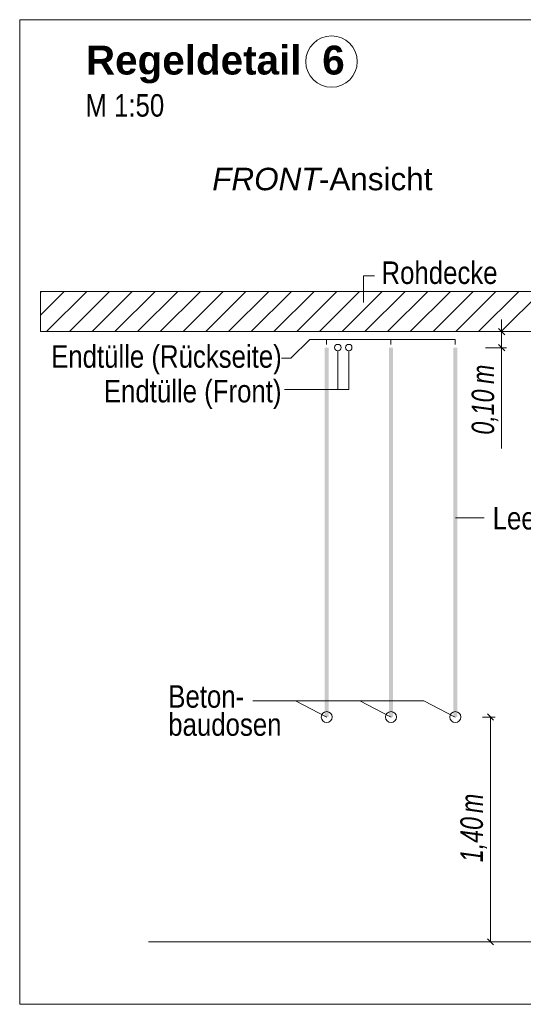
# Model space of a CAD drawing. Extents: x -620 to 300, y 62 to 1112.
# Tile 270 of 288: x 189 to 220, y 824 to 885. Entities that reach past the tile are written whole.
import ezdxf
from ezdxf.lldxf.tags import DXFTag

# ---------------------------------------------------------------- set-up
doc = ezdxf.new("R2010")
doc.units = 0
doc.layers.get('0').update_dxf_attribs({"lineweight": 13})
for name, color, linetype, lineweight, true_color in [('E_Aussparung Bemaßung-A06GA1MX8I', 5, 'Continuous', 9, 0x0000ff), ('E_Betonbaudose', 1, 'Continuous', 13, 0xff0000), ('E_Detail_Beschriftung', 7, 'Continuous', 13, 0x009900), ('E_Detail_Wandschraffur', 7, 'Continuous', 5, 0xc0c0c0), ('E_Leerrohr Beschriftung', 1, 'Continuous', 9, 0xff0000)]:
    doc.layers.add(name, color=color, linetype=linetype, lineweight=lineweight, true_color=true_color)
doc.layers.add('E_Detail_Linie_Text_Bem', color=7, linetype='Continuous', lineweight=13)
doc.styles.get("Standard").update_dxf_attribs({"font": 'ARIALN.TTF'})
tags = doc.linetypes.add('fein_strichliert', pattern=[4, 1, -2, 1]).pattern_tags.tags
tags[8:9] = [DXFTag(74, 4), DXFTag(75, 0), DXFTag(340, '0'), DXFTag(46, 0.0), DXFTag(50, 0.0), DXFTag(44, 0.0), DXFTag(45, 0.0)]
tags[6:7] = [DXFTag(74, 4), DXFTag(75, 0), DXFTag(340, '0'), DXFTag(46, 0.0), DXFTag(50, 0.0), DXFTag(44, 0.0), DXFTag(45, 0.0)]
tags[4:5] = [DXFTag(74, 4), DXFTag(75, 0), DXFTag(340, '0'), DXFTag(46, 0.0), DXFTag(50, 0.0), DXFTag(44, 0.0), DXFTag(45, 0.0)]
tags = doc.linetypes.add('fein_strichliert-A06GA1N18I', pattern=[4, 1, -2, 1]).pattern_tags.tags
tags[8:9] = [DXFTag(74, 4), DXFTag(75, 0), DXFTag(340, '0'), DXFTag(46, 0.0), DXFTag(50, 0.0), DXFTag(44, 0.0), DXFTag(45, 0.0)]
tags[6:7] = [DXFTag(74, 4), DXFTag(75, 0), DXFTag(340, '0'), DXFTag(46, 0.0), DXFTag(50, 0.0), DXFTag(44, 0.0), DXFTag(45, 0.0)]
tags[4:5] = [DXFTag(74, 4), DXFTag(75, 0), DXFTag(340, '0'), DXFTag(46, 0.0), DXFTag(50, 0.0), DXFTag(44, 0.0), DXFTag(45, 0.0)]

# ---------------------------------------------------------------- blocks, each defined once
blk = doc.blocks.new('Referenz-A06GA1N28I')
at = {"layer": 'E_Aussparung Bemaßung-A06GA1MX8I', "linetype": 'Continuous', "ltscale": 0.13}
for p, q in [((218.782, 866.496), (218.782, 858.458)), ((218.591, 865.923), (218.973, 865.541)), ((219.082, 865.732), (217.782, 865.732)), ((219.082, 864.732), (217.782, 864.732)), ((218.591, 864.923), (218.973, 864.541)), ((218.273, 841.541), (217.891, 841.923)), ((218.382, 841.732), (217.582, 841.732)), ((218.082, 841.732), (218.082, 827.732)), ((218.273, 827.541), (217.891, 827.923)), ((218.382, 827.732), (217.582, 827.732))]:
    blk.add_line(p, q, dxfattribs=at)
at = {"layer": 'E_Betonbaudose', "linetype": 'Continuous', "ltscale": 0.13}
for centre, radius in [((208.589, 864.742), 0.2), ((209.269, 864.742), 0.2), ((209.269, 864.742), 0.2), ((207.899, 841.732), 0.34), ((211.899, 841.732), 0.34), ((215.899, 841.732), 0.34)]:
    blk.add_circle(centre, radius, dxfattribs=at)
at = {"layer": 'E_Detail_Linie_Text_Bem', "linetype": 'fein_strichliert-A06GA1N18I', "ltscale": 0.65}
for p, q in [((251.567, 885.159), (188.798, 885.159)), ((188.798, 885.159), (188.798, 823.843)), ((188.798, 823.843), (248.541, 823.843))]:
    blk.add_line(p, q, dxfattribs=at)
at = {"layer": 'E_Detail_Linie_Text_Bem', "color": 0, "linetype": 'Continuous', "ltscale": 0.13}
for p, q in [((210.189, 867.552), (210.189, 869.2)), ((210.189, 869.2), (210.875, 869.2)), ((205.676, 864.079), (206.844, 865.246)), ((215.889, 865.246), (206.844, 865.246)), ((207.889, 864.942), (207.889, 865.246)), ((211.889, 864.942), (211.889, 865.246)), ((215.889, 864.942), (215.889, 865.246)), ((205.087, 864.079), (205.676, 864.079)), ((208.589, 864.542), (208.589, 862.123)), ((209.269, 864.542), (209.269, 862.123)), ((205.268, 862.123), (209.269, 862.123)), ((215.918, 854.146), (217.703, 854.146)), ((203.309, 842.741), (213.95, 842.741)), ((205.95, 842.741), (207.899, 841.732)), ((209.95, 842.741), (211.899, 841.732)), ((213.95, 842.741), (215.899, 841.732))]:
    blk.add_line(p, q, dxfattribs=at)
at = {"layer": 'E_Detail_Linie_Text_Bem', "linetype": 'Continuous', "ltscale": 0.13}
for p, q in [((241.415, 868.232), (190.087, 868.232)), ((190.087, 868.232), (190.087, 865.732)), ((190.087, 865.732), (200.48, 865.732)), ((190.087, 865.732), (238.915, 865.732)), ((200.48, 865.732), (241.415, 865.732)), ((196.814, 827.732), (233.827, 827.732))]:
    blk.add_line(p, q, dxfattribs=at)
for points in [[(208.024, 864.733), (208.024, 841.732), (207.774, 864.732), (207.774, 841.732)], [(212.024, 864.733), (212.024, 841.732), (211.774, 864.732), (211.774, 841.732)], [(216.024, 864.733), (216.024, 841.732), (215.774, 864.732), (215.774, 841.732)]]:
    blk.add_solid(points, dxfattribs=at)
at = {"layer": 'E_Detail_Wandschraffur', "linetype": 'fein_strichliert', "ltscale": 0.13}
for p, q in [((190.087, 866.761), (191.559, 868.232)), ((191.887, 865.732), (194.387, 868.232)), ((194.716, 865.732), (197.216, 868.232)), ((197.544, 865.732), (200.044, 868.232)), ((200.372, 865.732), (202.872, 868.232)), ((203.201, 865.732), (205.701, 868.232)), ((206.029, 865.732), (208.529, 868.232)), ((208.858, 865.732), (211.358, 868.232)), ((211.686, 865.732), (214.186, 868.232)), ((214.515, 865.732), (217.015, 868.232)), ((217.343, 865.732), (219.843, 868.232))]:
    blk.add_line(p, q, dxfattribs=at)
at = {"layer": 'E_Detail_Wandschraffur', "linetype": 'ByBlock', "ltscale": 0.13}
for p, q in [((190.087, 868.175), (190.145, 868.232)), ((190.473, 865.732), (192.973, 868.232)), ((193.301, 865.732), (195.801, 868.232)), ((196.13, 865.732), (198.63, 868.232)), ((198.958, 865.732), (201.458, 868.232)), ((201.787, 865.732), (204.287, 868.232)), ((204.615, 865.732), (207.115, 868.232)), ((207.444, 865.732), (209.944, 868.232)), ((210.272, 865.732), (212.772, 868.232)), ((213.1, 865.732), (215.6, 868.232)), ((215.929, 865.732), (218.429, 868.232)), ((218.757, 865.732), (221.257, 868.232))]:
    blk.add_line(p, q, dxfattribs=at)
at = {"layer": 'E_Leerrohr Beschriftung', "linetype": 'Continuous', "ltscale": 0.13}
blk.add_circle((208.197, 882.552), 1.6, dxfattribs=at)
at = {"layer": 'E_Aussparung Bemaßung-A06GA1MX8I', "linetype": 'Continuous', "ltscale": 0.13, "char_height": 1.4, "attachment_point": 1, "rotation": 90}
for s, insert in [('{\\W0.9;\\fArial Narrow|b0|i1;m}', (216.915, 862.473)), ('{\\W0.9;\\fArial Narrow|b0|i1;0,10 }', (216.915, 859.319)), ('{\\W0.9;\\fArial Narrow|b0|i1;m}', (216.215, 835.753)), ('{\\W0.9;\\fArial Narrow|b0|i1;1,40 }', (216.215, 832.695))]:
    blk.add_mtext(s, dxfattribs=dict(at, insert=insert))
at = {"layer": 'E_Detail_Beschriftung', "color": 1, "linetype": 'Continuous', "lineweight": 35, "ltscale": 0.35, "true_color": 0xff0000, "char_height": 1.8, "attachment_point": 1}
for s, insert in [('{\\fArial|b1|i0;Regeldetail}', (192.916, 883.544)), ('{\\fArial|b1|i0;6}', (207.619, 883.544))]:
    blk.add_mtext(s, dxfattribs=dict(at, insert=insert))
at = {"layer": 'E_Detail_Beschriftung', "linetype": 'Continuous', "ltscale": 0.13, "char_height": 1.4, "attachment_point": 1}
for s, insert in [('{\\fArial Narrow;M 1:50}', (192.886, 880.523)), ('{\\fArial Narrow;Rohdecke}', (211.306, 870.102)), ('{\\fArial Narrow;Endtülle (Rückseite)}', (190.75, 864.886)), ('{\\fArial Narrow;Endtülle (Front)}', (194.033, 862.729)), ('{\\fArial Narrow;Leerrohr M25}', (218.223, 854.814)), ('{\\fArial Narrow;Beton-}', (198.04, 843.715)), ('{\\fArial Narrow;baudosen}', (198.04, 841.965))]:
    blk.add_mtext(s, dxfattribs=dict(at, insert=insert))
at = {"layer": 'E_Detail_Beschriftung', "linetype": 'Continuous', "lineweight": -2, "ltscale": 0.25, "char_height": 1.4, "attachment_point": 1}
for s, insert in [('{\\fArial|b0|i1;FRONT}', (200.776, 875.938)), ('{\\fArial;-Ansicht}', (207.411, 875.938))]:
    blk.add_mtext(s, dxfattribs=dict(at, insert=insert))

msp = doc.modelspace()

# ---------------------------------------------------------------- block references
at = {"color": 8, "lineweight": 25, "ltscale": 0.25, "true_color": 0x808080}
msp.add_blockref('Referenz-A06GA1N28I', (0, 0), dxfattribs=at)

doc.saveas('drawing.dxf')
